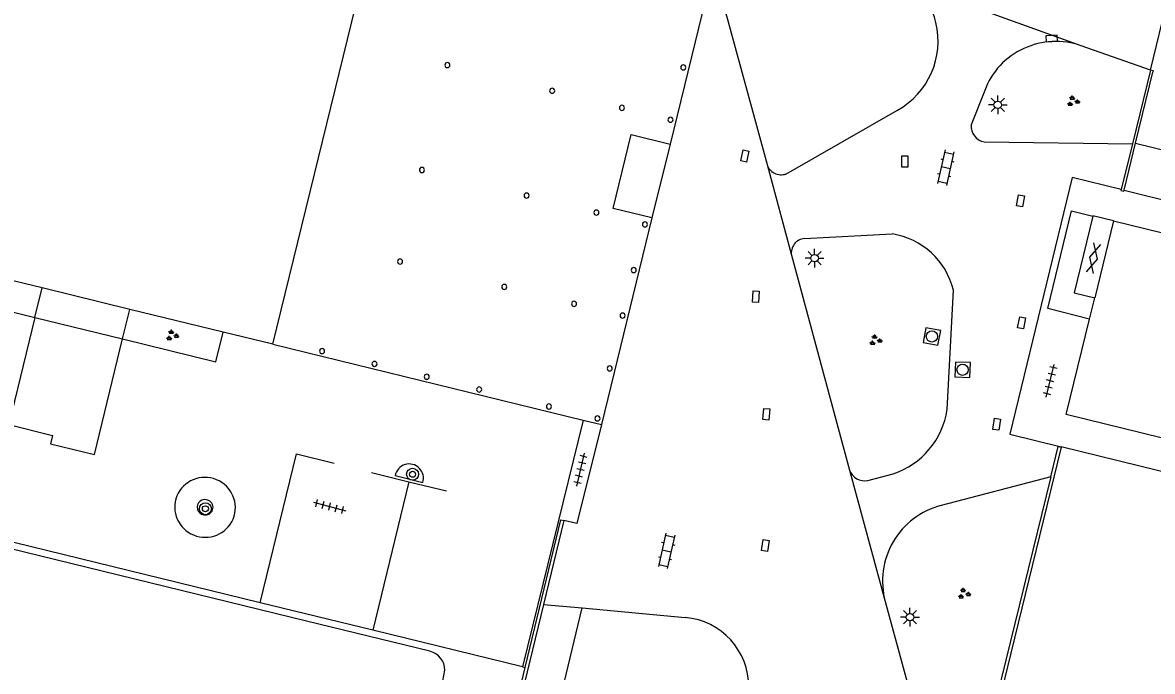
# Model space of a CAD drawing. Extents: x 125000 to 129004, y 397500 to 399008.
# Drawn here: x 127798.5 to 127874, y 398253.1 to 398296.5 of the extents above; entities that cross this region are included whole.
import ezdxf

# ---------------------------------------------------------------- set-up
doc = ezdxf.new("R2010")
doc.units = 0
for name, color, linetype in [('gg-afsc-hekwerk', 7, 'Continuous'), ('gg-afsc-muur', 7, 'Continuous'), ('gg-bbg-hoofdgebouw', 7, 'Continuous'), ('gg-bbg-onder overbouw', 7, 'Continuous'), ('gg-bbg-pand overbouw', 7, 'Continuous'), ('gg-bbg-pilaar onder overbouw', 7, 'Continuous'), ('gg-bbg-pilaar pand', 7, 'Continuous'), ('gg-knt-trap', 7, 'Continuous'), ('gg-knt-verharding', 7, 'Continuous'), ('gg-knt-verharding nz', 7, 'Continuous'), ('gg-kntw-bovenkant insteek waterloop', 7, 'Continuous'), ('gt-grn-vlakafsluiter', 7, 'Continuous'), ('gt-grn-weggrens', 7, 'Continuous'), ('gt-symb-boom', 7, 'Continuous'), ('gt-symb-gesloten verharding', 7, 'Continuous'), ('gt-symb-groenvak', 7, 'Continuous'), ('gt-symb-klinker verharding', 7, 'Continuous'), ('gt-symb-kolk', 7, 'Continuous'), ('gt-symb-kolk center center', 7, 'Continuous'), ('gt-symb-lichtmast', 7, 'Continuous'), ('gt-symb-rioolschacht', 7, 'Continuous'), ('gt-symb-tegel verharding', 7, 'Continuous')]:
    doc.layers.add(name, color=color, linetype=linetype)

# ---------------------------------------------------------------- blocks, each defined once
blk = doc.blocks.new('gt0-RS')
at = {"layer": 'gt-symb-rioolschacht'}
blk.add_lwpolyline([(-0.5, -0.5), (0.5, -0.5), (0.5, 0.5), (-0.5, 0.5)], close=True, dxfattribs=at)
blk.add_circle((0, 0), 0.375, dxfattribs=at)
blk = doc.blocks.new('gt0-KOLKCC')
at = {"layer": 'gt-symb-kolk center center'}
blk.add_lwpolyline([(-0.375, 0.2), (0.375, 0.2), (0.375, -0.2), (-0.375, -0.2)], close=True, dxfattribs=at)
blk = doc.blocks.new('gt0-GESVH1')
at = {"layer": 'gt-symb-gesloten verharding'}
for p, q in [((-0.992, -0.261), (0.008, 0.239)), ((0.008, -0.261), (-0.992, 0.239)), ((0.008, 0.239), (1.008, -0.261)), ((1.008, 0.239), (0.008, -0.261))]:
    blk.add_line(p, q, dxfattribs=at)
blk = doc.blocks.new('gt0-KL1')
at = {"layer": 'gt-symb-klinker verharding'}
for p, q in [((-1.15, 0.3), (1.15, 0.3)), ((-1, -0.3), (-1, 0.3)), ((-0.5, 0.3), (-0.5, 0.45)), ((0, -0.3), (0, 0.3)), ((0.5, 0.3), (0.5, 0.45)), ((1, -0.3), (1, 0.3)), ((-1.15, -0.3), (1.15, -0.3)), ((-0.5, -0.45), (-0.5, -0.3)), ((0.5, -0.45), (0.5, -0.3))]:
    blk.add_line(p, q, dxfattribs=at)
blk = doc.blocks.new('gt0-LMAST')
at = {"layer": 'gt-symb-lichtmast'}
for p, q in [((-0.182, 0.173), (-0.447, 0.438)), ((-0.005, 0.246), (-0.005, 0.621)), ((0.172, 0.173), (0.437, 0.438)), ((-0.255, -0.004), (-0.63, -0.004)), ((-0.182, -0.181), (-0.447, -0.446)), ((-0.005, -0.254), (-0.005, -0.629)), ((0.437, -0.446), (0.172, -0.181)), ((0.245, -0.004), (0.62, -0.004))]:
    blk.add_line(p, q, dxfattribs=at)
blk.add_circle((-0.005, -0.004), 0.25, dxfattribs=at)
blk = doc.blocks.new('gt0-GRVAK')
at = {"layer": 'gt-symb-groenvak'}
for p, q in [((-0.11, 0.189), (-0.228, 0.24)), ((-0.182, 0.153), (0.088, 0.153)), ((-0.091, 0.211), (-0.156, 0.322)), ((-0.047, 0.214), (-0.047, 0.393)), ((-0.004, 0.211), (0.061, 0.322)), ((0.015, 0.189), (0.133, 0.24)), ((0.262, -0.052), (0.197, 0.059)), ((0.305, -0.049), (0.305, 0.13)), ((0.349, -0.052), (0.414, 0.059)), ((-0.245, -0.228), (-0.363, -0.177)), ((-0.318, -0.264), (-0.047, -0.264)), ((-0.226, -0.206), (-0.291, -0.095)), ((-0.183, -0.203), (-0.183, -0.024)), ((-0.139, -0.206), (-0.074, -0.095)), ((-0.12, -0.228), (-0.002, -0.177)), ((0.243, -0.074), (0.125, -0.023)), ((0.17, -0.11), (0.441, -0.11)), ((0.368, -0.074), (0.486, -0.023))]:
    blk.add_line(p, q, dxfattribs=at)
blk = doc.blocks.new('gt0-KOLK')
at = {"layer": 'gt-symb-kolk'}
blk.add_lwpolyline([(0, 0), (0.375, 0), (0.375, 0.4), (-0.375, 0.4), (-0.375, 0), (0, 0)], dxfattribs=at)
blk = doc.blocks.new('gt0-TEG1')
at = {"layer": 'gt-symb-tegel verharding'}
for p, q in [((-1.125, 0), (1.125, 0)), ((-0.9, -0.25), (-0.9, 0.25)), ((-0.45, -0.25), (-0.45, 0.25)), ((0, -0.25), (0, 0.25)), ((0.45, -0.25), (0.45, 0.25)), ((0.9, -0.25), (0.9, 0.25))]:
    blk.add_line(p, q, dxfattribs=at)
blk = doc.blocks.new('gt0-BOOM')
at = {"layer": 'gt-symb-boom'}
for radius in [0.4, 0.2]:
    blk.add_circle((0, 0), radius, dxfattribs=at)

msp = doc.modelspace()

# ---------------------------------------------------------------- linework, layer by layer
at = {"layer": 'gg-afsc-hekwerk'}
for p, q in [((127835.951, 398269.944), (127831.906, 398253.451)), ((127814.366, 398257.734), (127770.011, 398268.564)), ((127821.806, 398266.445), (127824.311, 398265.827)), ((127824.311, 398265.827), (127821.886, 398255.898)), ((127824.311, 398265.827), (127826.817, 398265.215)), ((127821.886, 398255.898), (127814.366, 398257.734)), ((127831.906, 398253.451), (127821.886, 398255.898))]:
    msp.add_line(p, q, dxfattribs=at)
for points in [[(127869.801, 398276.696), (127867.014, 398277.394), (127868.596, 398283.921), (127870.029, 398283.581)], [(127814.366, 398257.734), (127816.794, 398267.678), (127819.311, 398267.069)]]:
    msp.add_lwpolyline(points, dxfattribs=at)
at = {"layer": 'gg-afsc-muur'}
for p, q in [((127873.871, 398293.344), (127872.668, 398288.413)), ((127872.887, 398288.445), (127874.045, 398293.191)), ((127872.668, 398288.413), (127871.922, 398285.355)), ((127872.121, 398285.306), (127872.887, 398288.445)), ((127867.911, 398268.131), (127862.559, 398246.285)), ((127867.214, 398266.152), (127862.381, 398246.418)), ((127834.672, 398263.237), (127833.311, 398257.628)), ((127829.943, 398244.622), (127832.076, 398253.41))]:
    msp.add_line(p, q, dxfattribs=at)
for points in [[(127874.045, 398293.191), (127874.07, 398293.295), (127873.871, 398293.344)], [(127871.922, 398285.355), (127871.907, 398285.294), (127872.106, 398285.245), (127872.121, 398285.306)], [(127867.214, 398266.152), (127867.711, 398268.18), (127867.911, 398268.131)], [(127832.076, 398253.41), (127834.473, 398263.285), (127834.672, 398263.237)], [(127833.311, 398257.628), (127830.191, 398244.771), (127845.903, 398240.948)]]:
    msp.add_lwpolyline(points, dxfattribs=at)
at = {"layer": 'gg-bbg-hoofdgebouw'}
for p, q in [((127799.789, 398278.778), (127773.212, 398285.271)), ((127871.407, 398283.254), (127870.149, 398278.115)), ((127805.653, 398277.346), (127799.789, 398278.778)), ((127869.801, 398276.696), (127870.149, 398278.115)), ((127811.896, 398275.821), (127805.653, 398277.346)), ((127815.214, 398275.01), (127811.896, 398275.821))]:
    msp.add_line(p, q, dxfattribs=at)
for points in [[(127871.407, 398283.254), (127921.55, 398270.976), (127919.207, 398261.357)], [(127919.136, 398261.066), (127918.389, 398258.001), (127868.239, 398270.318), (127869.801, 398276.696)]]:
    msp.add_lwpolyline(points, dxfattribs=at)
at = {"layer": 'gg-bbg-onder overbouw'}
msp.add_lwpolyline([(127815.214, 398275.01), (127821.871, 398302.221), (127822.017, 398302.186), (127822.086, 398302.467)], dxfattribs=at)
at = {"layer": 'gg-bbg-pand overbouw'}
for p, q in [((127843.904, 398297.139), (127841.765, 398288.397)), ((127840.555, 398283.453), (127837.178, 398269.644)), ((127815.214, 398275.01), (127835.951, 398269.944)), ((127835.951, 398269.944), (127837.178, 398269.644))]:
    msp.add_line(p, q, dxfattribs=at)
at = {"layer": 'gg-bbg-pilaar onder overbouw'}
msp.add_lwpolyline([(127840.555, 398283.453), (127837.952, 398284.09), (127839.162, 398289.034), (127841.765, 398288.397)], dxfattribs=at)
for centre, start, end in [((127826.88, 398293.677), 0, 180), ((127826.88, 398293.677), 180, 0), ((127842.647, 398293.517), 360, 180), ((127842.647, 398293.517), 180, 0), ((127833.885, 398291.959), 0, 180), ((127833.885, 398291.959), 180, 0), ((127838.548, 398290.815), 0, 180), ((127838.548, 398290.815), 180, 0), ((127841.792, 398290.019), 0, 180), ((127841.792, 398290.019), 180, 0), ((127825.176, 398286.662), 0, 180), ((127825.176, 398286.662), 180, 0), ((127832.172, 398284.954), 0, 180), ((127832.172, 398284.954), 180, 0), ((127836.838, 398283.815), 0, 180), ((127836.838, 398283.815), 180, 0), ((127840.082, 398283.023), 0, 180), ((127840.082, 398283.023), 180, 0), ((127823.717, 398280.535), 0, 180), ((127823.717, 398280.535), 180, 0), ((127839.335, 398279.969), 0, 180), ((127839.335, 398279.969), 180, 0), ((127830.68, 398278.847), 0, 180), ((127830.68, 398278.847), 180, 0), ((127835.347, 398277.715), 0, 180), ((127835.347, 398277.715), 180, 0), ((127838.592, 398276.928), 0, 180), ((127838.592, 398276.928), 180, 360), ((127818.507, 398274.556), 0, 180), ((127818.507, 398274.556), 180, 0), ((127822.008, 398273.7), 0, 180), ((127822.008, 398273.7), 180, 0), ((127825.503, 398272.846), 0, 180), ((127837.729, 398273.401), 0, 180), ((127837.729, 398273.401), 180, 0), ((127825.503, 398272.846), 180, 360), ((127829.004, 398271.991), 0, 180), ((127829.004, 398271.991), 180, 0), ((127833.67, 398270.85), 0, 180), ((127833.67, 398270.85), 180, 0), ((127836.912, 398270.058), 0, 180), ((127836.912, 398270.058), 180, 360)]:
    msp.add_arc(centre, 0.17, start, end, dxfattribs=at)
at = {"layer": 'gg-bbg-pilaar pand'}
msp.add_line((127841.765, 398288.397), (127840.555, 398283.453), dxfattribs=at)
at = {"layer": 'gg-knt-trap'}
for p, q in [((127799.306, 398276.804), (127799.789, 398278.778)), ((127805.17, 398275.368), (127805.653, 398277.346))]:
    msp.add_line(p, q, dxfattribs=at)
for points in [[(127870.029, 398283.581), (127868.769, 398278.455), (127870.149, 398278.115)], [(127871.407, 398283.254), (127870.032, 398283.592), (127870.029, 398283.581)], [(127799.306, 398276.804), (127797.558, 398269.649), (127800.488, 398268.914), (127800.35, 398268.365), (127803.284, 398267.649), (127805.17, 398275.368)]]:
    msp.add_lwpolyline(points, dxfattribs=at)
at = {"layer": 'gg-knt-verharding'}
for p, q in [((127845.165, 398298.334), (127848.247, 398287.038)), ((127873.871, 398293.344), (127869.245, 398294.963)), ((127862.796, 398291.974), (127861.895, 398289.683)), ((127849.513, 398286.394), (127856.959, 398290.656)), ((127862.757, 398288.542), (127872.668, 398288.413)), ((127872.121, 398285.306), (127994.891, 398255.213)), ((127772.739, 398283.311), (127799.306, 398276.804)), ((127850.741, 398282.082), (127856.622, 398282.384)), ((127849.882, 398280.958), (127853.77, 398266.587)), ((127860.283, 398270.654), (127860.7, 398278.633)), ((127917.959, 398255.9), (127867.917, 398268.155)), ((127823.389, 398266.235), (127825.234, 398265.769)), ((127854.978, 398265.91), (127856.68, 398266.352)), ((127867.214, 398266.152), (127859.891, 398264.241)), ((127856.149, 398257.815), (127858.261, 398250.091)), ((127833.311, 398257.628), (127835.896, 398257.388)), ((127835.896, 398257.388), (127842.781, 398256.749))]:
    msp.add_line(p, q, dxfattribs=at)
for points in [[(127872.887, 398288.445), (127903.592, 398280.916), (127910.226, 398279.263), (127910.172, 398279.139)], [(127871.922, 398285.355), (127868.652, 398286.156), (127864.476, 398268.998), (127867.917, 398268.155)], [(127805.17, 398275.368), (127811.412, 398273.839), (127811.896, 398275.821)], [(127837.178, 398269.644), (127835.543, 398263.022), (127834.672, 398263.237)], [(127846.169, 398243.597), (127843.239, 398243.934), (127833.324, 398246.711), (127835.896, 398257.388)]]:
    msp.add_lwpolyline(points, dxfattribs=at)
for centre, radius, start, end in [((127854.966, 398295.447), 4.693, 13.1333, 49.36659), ((127854.382, 398295.285), 5.298, 299.10021, 13.40212), ((127867.55, 398290.232), 5.025, 70.28618, 115.12663), ((127867.46, 398290.249), 4.973, 114.26865, 159.69867), ((127862.948, 398289.582), 1.058, 174.5358, 259.60467), ((127849.198, 398287.341), 0.998, 197.65559, 288.42055), ((127850.835, 398281.12), 0.967, 95.60732, 189.61603), ((127855.86, 398277.463), 4.98, 13.58923, 81.19423), ((127855, 398271.419), 5.338, 288.3462, 351.76028), ((127824.326, 398266.059), 0.953, 342.3082, 169.34181), ((127810.672, 398264.081), 2.036, 343.77029, 162.85818), ((127854.751, 398266.922), 1.037, 198.82772, 282.63708), ((127810.692, 398264.146), 2.036, 164.77619, 341.85228), ((127810.658, 398264.121), 0.51, 60.40637, 262.79612), ((127810.714, 398264.103), 0.502, 256.2306, 66.97189), ((127861.198, 398259.177), 5.23, 104.47733, 195.09632), ((127842.396, 398252.141), 4.624, 359.33361, 85.22478)]:
    msp.add_arc(centre, radius, start, end, dxfattribs=at)
at = {"layer": 'gg-knt-verharding nz'}
msp.add_line((127799.306, 398276.804), (127805.17, 398275.368), dxfattribs=at)
at = {"layer": 'gg-kntw-bovenkant insteek waterloop'}
for p, q in [((127825.71, 398254.489), (127817.462, 398256.507)), ((127826.17, 398250.355), (127826.716, 398253.235))]:
    msp.add_line(p, q, dxfattribs=at)
msp.add_lwpolyline([(127817.462, 398256.507), (127792.306, 398262.645), (127776.01, 398266.744)], dxfattribs=at)
msp.add_arc((127825.4, 398253.21), 1.316, 1.10154, 76.37393, dxfattribs=at)
at = {"layer": 'gt-grn-vlakafsluiter'}
for p, q in [((127867.911, 398268.131), (127867.917, 398268.155)), ((127831.906, 398253.451), (127832.076, 398253.41))]:
    msp.add_line(p, q, dxfattribs=at)
at = {"layer": 'gt-grn-weggrens'}
for p, q in [((127869.245, 398294.963), (127858.022, 398299.008)), ((127873.871, 398293.344), (127875.272, 398299.077)), ((127848.247, 398287.038), (127849.882, 398280.958)), ((127853.77, 398266.587), (127856.149, 398257.815))]:
    msp.add_line(p, q, dxfattribs=at)

# ---------------------------------------------------------------- block references
at = {"layer": 'gt-symb-boom'}
for p in [(127824.552, 398266.323), (127810.706, 398264.017)]:
    msp.add_blockref('gt0-BOOM', p, dxfattribs=at)
at = {"layer": 'gt-symb-gesloten verharding', "rotation": 75.99155651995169}
msp.add_blockref('gt0-GESVH1', (127870.058, 398280.767), dxfattribs=at)
at = {"layer": 'gt-symb-groenvak'}
for p in [(127868.701, 398291.253), (127808.476, 398275.596), (127855.489, 398275.279), (127861.413, 398258.335)]:
    msp.add_blockref('gt0-GRVAK', p, dxfattribs=at)
at = {"layer": 'gt-symb-klinker verharding'}
for p, rotation in [((127860.191, 398286.82), -102.64685349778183), ((127841.53, 398261.204), -102.64685349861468)]:
    msp.add_blockref('gt0-KL1', p, dxfattribs=dict(at, rotation=rotation))
at = {"layer": 'gt-symb-kolk', "rotation": 2.2519084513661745}
msp.add_blockref('gt0-KOLK', (127867.28, 398295.25), dxfattribs=at)
at = {"layer": 'gt-symb-kolk center center'}
for p, rotation in [((127846.761, 398287.594), -102.0067083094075), ((127857.451, 398287.233), 90.3437705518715), ((127865.188, 398284.598), 79.10581701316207), ((127847.493, 398278.191), -93.21162577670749), ((127865.263, 398276.442), -100.42265453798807), ((127848.197, 398270.335), 85.29819168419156), ((127863.594, 398269.662), -98.74616226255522), ((127848.131, 398261.561), 81.37577126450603)]:
    msp.add_blockref('gt0-KOLKCC', p, dxfattribs=dict(at, rotation=rotation))
at = {"layer": 'gt-symb-lichtmast'}
for p in [(127863.672, 398291.023), (127851.434, 398280.774), (127857.808, 398256.772)]:
    msp.add_blockref('gt0-LMAST', p, dxfattribs=at)
at = {"layer": 'gt-symb-rioolschacht'}
for p, rotation in [((127859.269, 398275.535), -10.894182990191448), ((127861.319, 398273.307), 177.7643631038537)]:
    msp.add_blockref('gt0-RS', p, dxfattribs=dict(at, rotation=rotation))
at = {"layer": 'gt-symb-tegel verharding'}
for p, rotation in [((127867.18, 398272.571), 76.22785456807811), ((127835.782, 398266.633), 76.75619797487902), ((127819.012, 398264.165), -15.00891367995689)]:
    msp.add_blockref('gt0-TEG1', p, dxfattribs=dict(at, rotation=rotation))

doc.saveas('drawing.dxf')
